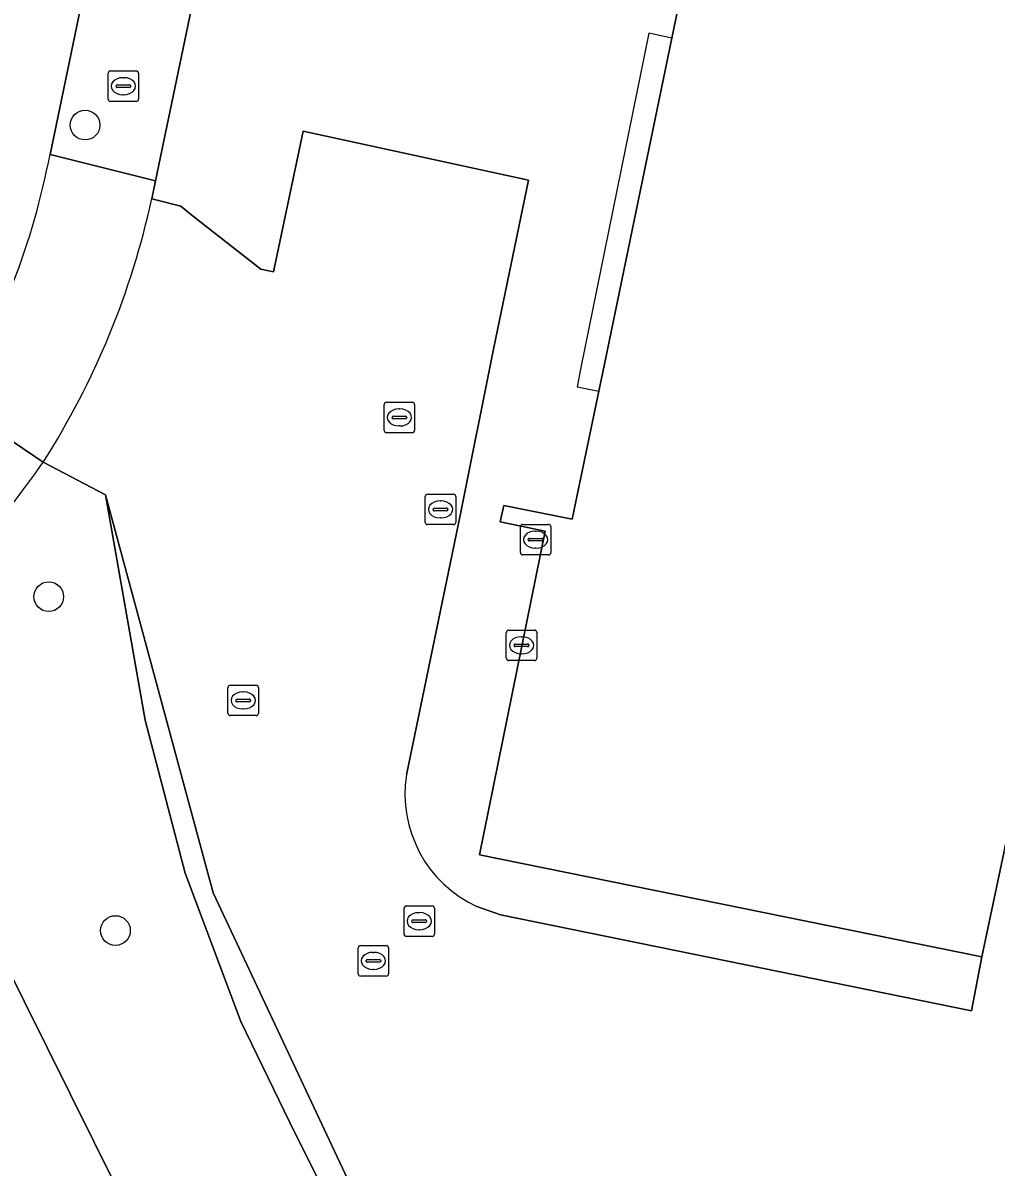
# Model space of a CAD drawing. Extents: x 157692 to 159674, y 381452 to 383291.
# Drawn here: x 158486.98 to 158518.99, y 381897.43 to 381935.06 of the extents above; entities that cross this region are included whole.
import ezdxf

# ---------------------------------------------------------------- set-up
doc = ezdxf.new("R2010")
doc.units = 0
for name, color, linetype in [('IMGEO_Boom', 7, 'Continuous'), ('IMGEO_Brandkraan', 7, 'Continuous'), ('IMGEO_Erf', 7, 'Continuous'), ('IMGEO_Fietspad_gesloten', 7, 'Continuous'), ('IMGEO_Groenvoorziening', 7, 'Continuous'), ('IMGEO_Hek', 7, 'Continuous'), ('IMGEO_Kolk', 7, 'Continuous'), ('IMGEO_Pand', 7, 'Continuous'), ('IMGEO_Pand_overbouw', 7, 'Continuous'), ('IMGEO_Rijbaan_lokaal_gesloten', 7, 'Continuous'), ('IMGEO_Rijbaan_lokaal_open', 7, 'Continuous'), ('IMGEO_Rioolput', 7, 'Continuous'), ('IMGEO_Voetpad_open', 7, 'Continuous')]:
    doc.layers.add(name, color=color, linetype=linetype)

msp = doc.modelspace()

# ---------------------------------------------------------------- linework, layer by layer
at = {"layer": 'IMGEO_Boom'}
for centre in [(158489.025, 381931.699), (158487.83, 381916.188), (158490.023, 381905.206)]:
    msp.add_circle(centre, 0.489, dxfattribs=at)
at = {"layer": 'IMGEO_Brandkraan'}
for p, q in [((158489.784, 381932.552), (158489.784, 381933.404)), ((158489.859, 381933.478), (158490.711, 381933.478)), ((158490.272, 381933.258), (158490.297, 381933.258)), ((158490.785, 381933.404), (158490.785, 381932.552)), ((158490.043, 381932.972), (158490.043, 381932.984)), ((158490.481, 381932.935), (158490.083, 381932.935)), ((158490.086, 381933.021), (158490.484, 381933.021)), ((158490.527, 381932.984), (158490.527, 381932.972)), ((158490.711, 381932.478), (158489.859, 381932.478)), ((158490.295, 381932.698), (158490.27, 381932.698))]:
    msp.add_line(p, q, dxfattribs=at)
for points in [[(158489.784, 381932.552), (158489.784, 381933.404)], [(158489.859, 381933.478), (158490.711, 381933.478)], [(158490.785, 381933.404), (158490.785, 381932.552)], [(158490.711, 381932.478), (158489.859, 381932.478)]]:
    msp.add_lwpolyline(points, dxfattribs=at)
for centre, radius, start, end in [((158489.861, 381933.402), 0.0765, 91.552, 178.448), ((158489.861, 381933.402), 0.0765, 91.552, 178.448), ((158490.709, 381933.402), 0.0765, 1.552, 88.448), ((158490.709, 381933.402), 0.0765, 1.552, 88.448), ((158490.083, 381932.981), 0.0403, 85.8775, 175.7526), ((158490.08, 381932.971), 0.0366, 178.938, 274.7102), ((158490.484, 381932.978), 0.043, 264.8664, 352.4533), ((158490.488, 381932.983), 0.0386, 1.7309, 96.639), ((158489.861, 381932.554), 0.0765, 181.552, 268.448), ((158489.861, 381932.554), 0.0765, 181.552, 268.448), ((158490.709, 381932.554), 0.0765, 271.552, 358.448), ((158490.709, 381932.554), 0.0765, 271.552, 358.448)]:
    msp.add_arc(centre, radius, start, end, dxfattribs=at)
for centre, major_axis, ratio, start_param, end_param in [((158490.271, 381932.978), (-0.387, 0.002), 0.722429, 4.712389, 7.853982), ((158490.296, 381932.978), (-0.39, 0.002), 0.717154, 1.570796, 4.712389)]:
    msp.add_ellipse(centre, major_axis=major_axis, ratio=ratio, start_param=start_param, end_param=end_param, dxfattribs=at)
at = {"layer": 'IMGEO_Erf'}
for points in [[(158512.544, 382028.902), (158511.487, 382029.103), (158496.983, 381957.259), (158496.631, 381955.517), (158495.471, 381949.664), (158495.027, 381947.537), (158491.342, 381929.868), (158491.219, 381929.278), (158492.177, 381929.035), (158492.488, 381928.764), (158494.804, 381926.956), (158495.221, 381926.868), (158496.07, 381930.877), (158496.196, 381931.498), (158503.605, 381929.886), (158502.458, 381924.328), (158501.376, 381918.907), (158499.595, 381910.326)], [(158501.914, 381905.995), (158502.692, 381905.725), (158518.182, 381902.565), (158518.523, 381904.342), (158501.995, 381907.7), (158504.155, 381918.344), (158502.674, 381918.644), (158502.801, 381919.191), (158505.051, 381918.734), (158505.92, 381922.944), (158506.051, 381923.574), (158508.319, 381934.557), (158510.851, 381946.814), (158511.114, 381948.085), (158510.249, 381948.266), (158512.421, 381958.9)], [(158518.732, 381858.285), (158517.01, 381857.37), (158504.286, 381882.924), (158493.241, 381906.447), (158489.697, 381919.532), (158491.006, 381912.128), (158492.315, 381907.092), (158494.143, 381902.22), (158495.939, 381898.528), (158500, 381890.423), (158502.7, 381885.02), (158531.243, 381827.901), (158531.578, 381827.232), (158583.05, 381856.25), (158584.118, 381856.969), (158601.416, 381868.614), (158606.244, 381872.139), (158624.725, 381886.233), (158683.269, 381931.316)]]:
    msp.add_lwpolyline(points, dxfattribs=at)
msp.add_arc((158503.629, 381909.7), 4.083, 171.1781, 245.1549, dxfattribs=at)
at = {"layer": 'IMGEO_Fietspad_gesloten'}
msp.add_lwpolyline([(158478.054, 381911.385), (158478.283, 381910.956), (158479.458, 381908.75), (158500, 381867.143), (158522.984, 381820.695), (158525.231, 381816.153), (158531.425, 381803.636), (158534.087, 381808.104), (158529.816, 381816.704), (158526.79, 381822.796), (158500, 381876.738), (158483.198, 381910.569), (158483.426, 381910.65), (158481.872, 381914.195), (158481.577, 381914.831)], dxfattribs=at)
at = {"layer": 'IMGEO_Groenvoorziening'}
for points in [[(158502.7, 381885.02), (158500, 381890.423), (158495.939, 381898.528), (158494.143, 381902.22), (158492.315, 381907.092), (158491.006, 381912.128), (158489.697, 381919.532), (158487.649, 381920.616)], [(158481.872, 381914.195), (158483.426, 381910.65), (158483.198, 381910.569), (158500, 381876.738), (158526.79, 381822.796), (158527.559, 381823.168), (158529.805, 381824.256), (158529.038, 381825.846), (158530.009, 381826.376), (158531.25, 381827.053), (158531.578, 381827.232), (158531.243, 381827.901), (158502.7, 381885.02)]]:
    msp.add_lwpolyline(points, dxfattribs=at)
msp.add_arc((158458.538, 381940.998), 35.537, 311.0421, 325.0022, dxfattribs=at)
at = {"layer": 'IMGEO_Hek'}
for points in [[(158491.006, 381912.128), (158492.315, 381907.092), (158494.143, 381902.22), (158495.939, 381898.528)], [(158495.939, 381898.528), (158500, 381890.423)]]:
    msp.add_lwpolyline(points, dxfattribs=at)
at = {"layer": 'IMGEO_Kolk'}
for p, q in [((158493.725, 381912.35), (158493.725, 381913.202)), ((158493.8, 381913.276), (158494.652, 381913.276)), ((158494.726, 381913.202), (158494.726, 381912.35)), ((158494.027, 381912.819), (158494.425, 381912.819)), ((158494.213, 381913.056), (158494.238, 381913.056)), ((158493.984, 381912.77), (158493.984, 381912.782)), ((158494.422, 381912.733), (158494.024, 381912.733)), ((158494.236, 381912.496), (158494.211, 381912.496)), ((158494.468, 381912.782), (158494.468, 381912.77)), ((158494.652, 381912.276), (158493.8, 381912.276))]:
    msp.add_line(p, q, dxfattribs=at)
for points in [[(158493.725, 381912.35), (158493.725, 381913.202)], [(158493.8, 381913.276), (158494.652, 381913.276)], [(158494.726, 381913.202), (158494.726, 381912.35)], [(158494.652, 381912.276), (158493.8, 381912.276)]]:
    msp.add_lwpolyline(points, dxfattribs=at)
for centre, radius, start, end in [((158493.802, 381913.2), 0.0765, 91.552, 178.448), ((158493.802, 381913.2), 0.0765, 91.552, 178.448), ((158494.65, 381913.2), 0.0765, 1.552, 88.448), ((158494.65, 381913.2), 0.0765, 1.552, 88.448), ((158494.024, 381912.779), 0.0403, 85.8775, 175.7526), ((158494.429, 381912.781), 0.0386, 1.7309, 96.639), ((158494.021, 381912.769), 0.0366, 178.938, 274.7102), ((158494.425, 381912.776), 0.043, 264.8664, 352.4533), ((158493.802, 381912.352), 0.0765, 181.552, 268.448), ((158493.802, 381912.352), 0.0765, 181.552, 268.448), ((158494.65, 381912.352), 0.0765, 271.552, 358.448), ((158494.65, 381912.352), 0.0765, 271.552, 358.448)]:
    msp.add_arc(centre, radius, start, end, dxfattribs=at)
for centre, major_axis, ratio, start_param, end_param in [((158494.212, 381912.776), (-0.387, 0.002), 0.722429, 4.712389, 7.853982), ((158494.237, 381912.776), (-0.39, 0.002), 0.717154, 1.570796, 4.712389)]:
    msp.add_ellipse(centre, major_axis=major_axis, ratio=ratio, start_param=start_param, end_param=end_param, dxfattribs=at)
at = {"layer": 'IMGEO_Pand'}
msp.add_lwpolyline([(158512.421, 381958.9), (158510.249, 381948.266), (158511.114, 381948.085), (158510.851, 381946.814), (158508.319, 381934.557), (158506.051, 381923.574), (158505.92, 381922.944), (158505.051, 381918.734), (158502.801, 381919.191), (158502.674, 381918.644), (158504.155, 381918.344), (158501.995, 381907.7), (158518.523, 381904.342), (158519.249, 381907.758), (158519.358, 381908.296), (158521.989, 381907.761), (158610.974, 381889.66)], dxfattribs=at)
at = {"layer": 'IMGEO_Pand_overbouw'}
msp.add_lwpolyline([(158505.92, 381922.944), (158506.051, 381923.574), (158508.319, 381934.557), (158507.568, 381934.727), (158505.336, 381923.724), (158505.207, 381923.089)], close=True, dxfattribs=at)
at = {"layer": 'IMGEO_Rijbaan_lokaal_gesloten'}
msp.add_lwpolyline([(158487.871, 381930.735), (158491.508, 381948.256), (158493.486, 381957.986), (158507.645, 382027.843)], dxfattribs=at)
msp.add_arc((158463.377, 381935.466), 24.947, 328.8866, 349.0685, dxfattribs=at)
at = {"layer": 'IMGEO_Rijbaan_lokaal_open'}
for points in [[(158499.595, 381910.326), (158501.376, 381918.907), (158502.458, 381924.328), (158503.605, 381929.886), (158496.196, 381931.498), (158496.07, 381930.877), (158495.221, 381926.868), (158494.804, 381926.956), (158492.488, 381928.764), (158492.177, 381929.035), (158491.219, 381929.278)], [(158487.649, 381920.616), (158489.697, 381919.532), (158493.241, 381906.447), (158504.286, 381882.924), (158517.01, 381857.37), (158518.732, 381858.285)], [(158521.44, 381901.704), (158522.438, 381906.42), (158521.747, 381906.56), (158521.88, 381907.221), (158519.249, 381907.758), (158518.523, 381904.342), (158518.182, 381902.565), (158502.692, 381905.725), (158501.914, 381905.995)]]:
    msp.add_lwpolyline(points, dxfattribs=at)
for centre, radius, start, end in [((158465.196, 381934.937), 26.631, 327.4701, 347.7323), ((158503.629, 381909.7), 4.083, 171.1781, 245.1549)]:
    msp.add_arc(centre, radius, start, end, dxfattribs=at)
at = {"layer": 'IMGEO_Rioolput'}
for p, q in [((158498.862, 381921.656), (158498.862, 381922.508)), ((158498.937, 381922.582), (158499.789, 381922.582)), ((158499.35, 381922.362), (158499.375, 381922.362)), ((158499.863, 381922.508), (158499.863, 381921.656)), ((158499.121, 381922.076), (158499.121, 381922.088)), ((158499.559, 381922.039), (158499.161, 381922.039)), ((158499.164, 381922.125), (158499.562, 381922.125)), ((158499.605, 381922.088), (158499.605, 381922.076)), ((158499.789, 381921.582), (158498.937, 381921.582)), ((158499.373, 381921.802), (158499.348, 381921.802)), ((158500.215, 381918.631), (158500.215, 381919.483)), ((158500.29, 381919.557), (158501.142, 381919.557)), ((158500.703, 381919.337), (158500.728, 381919.337)), ((158501.216, 381919.483), (158501.216, 381918.631)), ((158500.474, 381919.051), (158500.474, 381919.063)), ((158500.912, 381919.014), (158500.514, 381919.014)), ((158500.517, 381919.1), (158500.915, 381919.1)), ((158500.958, 381919.063), (158500.958, 381919.051)), ((158501.142, 381918.557), (158500.29, 381918.557)), ((158500.726, 381918.777), (158500.701, 381918.777)), ((158503.344, 381917.637), (158503.344, 381918.489)), ((158503.419, 381918.563), (158504.271, 381918.563)), ((158504.345, 381918.489), (158504.345, 381917.637)), ((158503.646, 381918.106), (158504.044, 381918.106)), ((158503.832, 381918.343), (158503.857, 381918.343)), ((158503.603, 381918.057), (158503.603, 381918.069)), ((158504.041, 381918.02), (158503.643, 381918.02)), ((158503.855, 381917.783), (158503.83, 381917.783)), ((158504.087, 381918.069), (158504.087, 381918.057)), ((158504.271, 381917.563), (158503.419, 381917.563)), ((158502.955, 381915.088), (158503.807, 381915.088)), ((158502.88, 381914.162), (158502.88, 381915.014)), ((158503.368, 381914.868), (158503.393, 381914.868)), ((158503.881, 381915.014), (158503.881, 381914.162)), ((158503.139, 381914.582), (158503.139, 381914.594)), ((158503.577, 381914.545), (158503.179, 381914.545)), ((158503.182, 381914.631), (158503.58, 381914.631)), ((158503.623, 381914.594), (158503.623, 381914.582)), ((158503.807, 381914.088), (158502.955, 381914.088)), ((158503.391, 381914.308), (158503.366, 381914.308)), ((158499.515, 381905.089), (158499.515, 381905.941)), ((158499.59, 381906.015), (158500.442, 381906.015)), ((158500.003, 381905.795), (158500.028, 381905.795)), ((158500.516, 381905.941), (158500.516, 381905.089)), ((158499.774, 381905.509), (158499.774, 381905.521)), ((158500.212, 381905.472), (158499.814, 381905.472)), ((158499.817, 381905.558), (158500.215, 381905.558)), ((158500.258, 381905.521), (158500.258, 381905.509)), ((158500.442, 381905.015), (158499.59, 381905.015)), ((158500.026, 381905.235), (158500.001, 381905.235)), ((158498.006, 381903.784), (158498.006, 381904.636)), ((158498.081, 381904.71), (158498.933, 381904.71)), ((158499.007, 381904.636), (158499.007, 381903.784)), ((158498.265, 381904.204), (158498.265, 381904.216)), ((158498.703, 381904.167), (158498.305, 381904.167)), ((158498.308, 381904.253), (158498.706, 381904.253)), ((158498.494, 381904.49), (158498.519, 381904.49)), ((158498.749, 381904.216), (158498.749, 381904.204)), ((158498.517, 381903.93), (158498.492, 381903.93)), ((158498.933, 381903.71), (158498.081, 381903.71))]:
    msp.add_line(p, q, dxfattribs=at)
for points in [[(158498.862, 381921.656), (158498.862, 381922.508)], [(158498.937, 381922.582), (158499.789, 381922.582)], [(158499.863, 381922.508), (158499.863, 381921.656)], [(158499.789, 381921.582), (158498.937, 381921.582)], [(158500.215, 381918.631), (158500.215, 381919.483)], [(158500.29, 381919.557), (158501.142, 381919.557)], [(158501.216, 381919.483), (158501.216, 381918.631)], [(158501.142, 381918.557), (158500.29, 381918.557)], [(158503.344, 381917.637), (158503.344, 381918.489)], [(158503.419, 381918.563), (158504.271, 381918.563)], [(158504.345, 381918.489), (158504.345, 381917.637)], [(158504.271, 381917.563), (158503.419, 381917.563)], [(158502.955, 381915.088), (158503.807, 381915.088)], [(158502.88, 381914.162), (158502.88, 381915.014)], [(158503.881, 381915.014), (158503.881, 381914.162)], [(158503.807, 381914.088), (158502.955, 381914.088)], [(158499.515, 381905.089), (158499.515, 381905.941)], [(158499.59, 381906.015), (158500.442, 381906.015)], [(158500.516, 381905.941), (158500.516, 381905.089)], [(158500.442, 381905.015), (158499.59, 381905.015)], [(158498.006, 381903.784), (158498.006, 381904.636)], [(158498.081, 381904.71), (158498.933, 381904.71)], [(158499.007, 381904.636), (158499.007, 381903.784)], [(158498.933, 381903.71), (158498.081, 381903.71)]]:
    msp.add_lwpolyline(points, dxfattribs=at)
for centre, radius, start, end in [((158498.939, 381922.506), 0.0765, 91.552, 178.448), ((158498.939, 381922.506), 0.0765, 91.552, 178.448), ((158499.787, 381922.506), 0.0765, 1.552, 88.448), ((158499.787, 381922.506), 0.0765, 1.552, 88.448), ((158499.161, 381922.085), 0.0403, 85.8775, 175.7526), ((158499.158, 381922.075), 0.0366, 178.938, 274.7102), ((158499.562, 381922.082), 0.043, 264.8664, 352.4533), ((158499.566, 381922.087), 0.0386, 1.7309, 96.639), ((158498.939, 381921.658), 0.0765, 181.552, 268.448), ((158498.939, 381921.658), 0.0765, 181.552, 268.448), ((158499.787, 381921.658), 0.0765, 271.552, 358.448), ((158499.787, 381921.658), 0.0765, 271.552, 358.448), ((158500.292, 381919.481), 0.0765, 91.552, 178.448), ((158500.292, 381919.481), 0.0765, 91.552, 178.448), ((158501.14, 381919.481), 0.0765, 1.552, 88.448), ((158501.14, 381919.481), 0.0765, 1.552, 88.448), ((158500.514, 381919.06), 0.0403, 85.8775, 175.7526), ((158500.511, 381919.05), 0.0366, 178.938, 274.7102), ((158500.915, 381919.057), 0.043, 264.8664, 352.4533), ((158500.919, 381919.062), 0.0386, 1.7309, 96.639), ((158500.292, 381918.633), 0.0765, 181.552, 268.448), ((158500.292, 381918.633), 0.0765, 181.552, 268.448), ((158501.14, 381918.633), 0.0765, 271.552, 358.448), ((158501.14, 381918.633), 0.0765, 271.552, 358.448), ((158503.421, 381918.487), 0.0765, 91.552, 178.448), ((158503.421, 381918.487), 0.0765, 91.552, 178.448), ((158504.269, 381918.487), 0.0765, 1.552, 88.448), ((158504.269, 381918.487), 0.0765, 1.552, 88.448), ((158503.643, 381918.066), 0.0403, 85.8775, 175.7526), ((158504.048, 381918.068), 0.0386, 1.7309, 96.639), ((158503.64, 381918.056), 0.0366, 178.938, 274.7102), ((158504.044, 381918.063), 0.043, 264.8664, 352.4533), ((158503.421, 381917.639), 0.0765, 181.552, 268.448), ((158503.421, 381917.639), 0.0765, 181.552, 268.448), ((158504.269, 381917.639), 0.0765, 271.552, 358.448), ((158504.269, 381917.639), 0.0765, 271.552, 358.448), ((158502.957, 381915.012), 0.0765, 91.552, 178.448), ((158502.957, 381915.012), 0.0765, 91.552, 178.448), ((158503.805, 381915.012), 0.0765, 1.552, 88.448), ((158503.805, 381915.012), 0.0765, 1.552, 88.448), ((158503.179, 381914.591), 0.0403, 85.8775, 175.7526), ((158503.176, 381914.581), 0.0366, 178.938, 274.7102), ((158503.58, 381914.588), 0.043, 264.8664, 352.4533), ((158503.584, 381914.593), 0.0386, 1.7309, 96.639), ((158502.957, 381914.164), 0.0765, 181.552, 268.448), ((158502.957, 381914.164), 0.0765, 181.552, 268.448), ((158503.805, 381914.164), 0.0765, 271.552, 358.448), ((158503.805, 381914.164), 0.0765, 271.552, 358.448), ((158499.592, 381905.939), 0.0765, 91.552, 178.448), ((158499.592, 381905.939), 0.0765, 91.552, 178.448), ((158500.44, 381905.939), 0.0765, 1.552, 88.448), ((158500.44, 381905.939), 0.0765, 1.552, 88.448), ((158499.814, 381905.518), 0.0403, 85.8775, 175.7526), ((158499.811, 381905.508), 0.0366, 178.938, 274.7102), ((158500.215, 381905.515), 0.043, 264.8664, 352.4533), ((158500.219, 381905.52), 0.0386, 1.7309, 96.639), ((158499.592, 381905.091), 0.0765, 181.552, 268.448), ((158499.592, 381905.091), 0.0765, 181.552, 268.448), ((158500.44, 381905.091), 0.0765, 271.552, 358.448), ((158500.44, 381905.091), 0.0765, 271.552, 358.448), ((158498.083, 381904.634), 0.0765, 91.552, 178.448), ((158498.083, 381904.634), 0.0765, 91.552, 178.448), ((158498.931, 381904.634), 0.0765, 1.552, 88.448), ((158498.931, 381904.634), 0.0765, 1.552, 88.448), ((158498.305, 381904.213), 0.0403, 85.8775, 175.7526), ((158498.302, 381904.203), 0.0366, 178.938, 274.7102), ((158498.706, 381904.21), 0.043, 264.8664, 352.4533), ((158498.71, 381904.215), 0.0386, 1.7309, 96.639), ((158498.083, 381903.786), 0.0765, 181.552, 268.448), ((158498.083, 381903.786), 0.0765, 181.552, 268.448), ((158498.931, 381903.786), 0.0765, 271.552, 358.448), ((158498.931, 381903.786), 0.0765, 271.552, 358.448)]:
    msp.add_arc(centre, radius, start, end, dxfattribs=at)
for centre, major_axis, ratio, start_param, end_param in [((158499.349, 381922.082), (-0.387, 0.002), 0.722429, 4.712389, 7.853982), ((158499.374, 381922.082), (-0.39, 0.002), 0.717154, 1.570796, 4.712389), ((158500.702, 381919.057), (-0.387, 0.002), 0.722429, 4.712389, 7.853982), ((158500.727, 381919.057), (-0.39, 0.002), 0.717154, 1.570796, 4.712389), ((158503.831, 381918.063), (-0.387, 0.002), 0.722429, 4.712389, 7.853982), ((158503.856, 381918.063), (-0.39, 0.002), 0.717154, 1.570796, 4.712389), ((158503.367, 381914.588), (-0.387, 0.002), 0.722429, 4.712389, 7.853982), ((158503.392, 381914.588), (-0.39, 0.002), 0.717154, 1.570796, 4.712389), ((158500.002, 381905.515), (-0.387, 0.002), 0.722429, 4.712389, 7.853982), ((158500.027, 381905.515), (-0.39, 0.002), 0.717154, 1.570796, 4.712389), ((158498.493, 381904.21), (-0.387, 0.002), 0.722429, 4.712389, 7.853982), ((158498.518, 381904.21), (-0.39, 0.002), 0.717154, 1.570796, 4.712389)]:
    msp.add_ellipse(centre, major_axis=major_axis, ratio=ratio, start_param=start_param, end_param=end_param, dxfattribs=at)
at = {"layer": 'IMGEO_Voetpad_open'}
msp.add_lwpolyline([(158491.342, 381929.868), (158495.027, 381947.537), (158491.508, 381948.256), (158487.871, 381930.735)], close=True, dxfattribs=at)
for points in [[(158491.219, 381929.278), (158491.342, 381929.868), (158487.871, 381930.735)], [(158487.649, 381920.616), (158484.735, 381922.575), (158484.627, 381922.384), (158484.088, 381921.59), (158481.952, 381918.444)], [(158484.735, 381922.575), (158487.649, 381920.616)]]:
    msp.add_lwpolyline(points, dxfattribs=at)
for centre, radius, start, end in [((158463.377, 381935.466), 24.947, 328.8866, 349.0685), ((158465.196, 381934.937), 26.631, 327.4701, 347.7323), ((158458.538, 381940.998), 35.537, 311.0421, 325.0022)]:
    msp.add_arc(centre, radius, start, end, dxfattribs=at)

doc.saveas('drawing.dxf')
